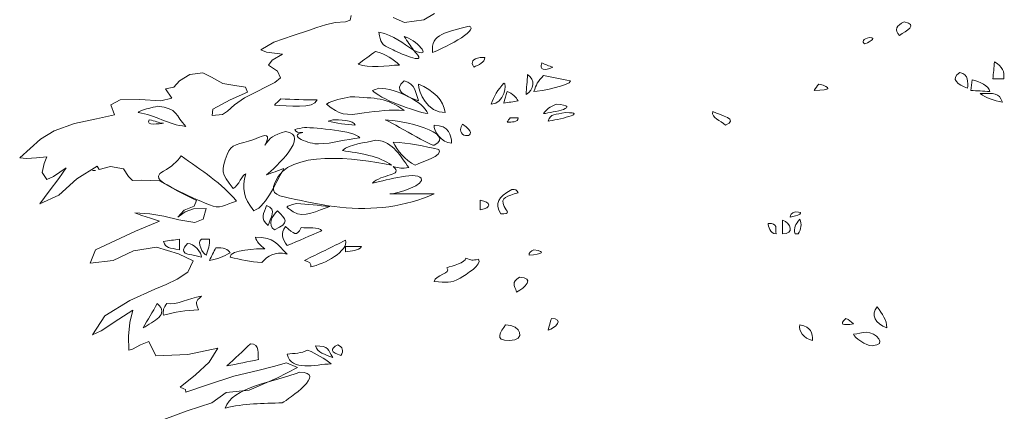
# Model space of a CAD drawing. Header units: metres. Extents: x 92403 to 95147, y 464428 to 465602.
# Tile 324 of 568: x 92435.281 to 92436.361, y 465254.941 to 465255.37. Entities that reach past the tile are written whole.
import ezdxf

# ---------------------------------------------------------------- set-up
doc = ezdxf.new("R2010")
doc.units = ezdxf.units.M
doc.layers.get('0').update_dxf_attribs({"linetype": 'CONTINUOUS'})
doc.layers.add('X-XX-AL-AANKLEDING-S', color=250, linetype='CONTINUOUS', lineweight=9)

# ---------------------------------------------------------------- blocks, each defined once
blk = doc.blocks.new('meerstammige boom')
at = {"color": 0, "lineweight": 0, "transparency": 33554559}
for points in [[(-2.2996, 6.4038), (-2.2571, 6.4277), (-2.212, 6.4491), (-2.186, 6.4775), (-2.1436, 6.484), (-2.0929, 6.5167), (-2.0551, 6.5463), (-2.0754, 6.5591), (-2.0995, 6.5492), (-2.1254, 6.5386), (-2.1717, 6.5228), (-2.2181, 6.4993), (-2.2597, 6.4788), (-2.2603, 6.4858), (-2.263, 6.4881), (-2.2697, 6.492), (-2.242, 6.5263), (-2.2169, 6.5612), (-2.201, 6.5991), (-2.2561, 6.5818), (-2.3145, 6.5777), (-2.3272, 6.617), (-2.3426, 6.6087), (-2.3571, 6.5966), (-2.3639, 6.5936), (-2.3644, 6.6316), (-2.3617, 6.6692), (-2.3562, 6.7031), (-2.3821, 6.679), (-2.4142, 6.6463), (-2.4303, 6.6358), (-2.4078, 6.6876), (-2.3619, 6.7301), (-2.3164, 6.7605), (-2.2956, 6.774), (-2.2756, 6.7887), (-2.2556, 6.8075), (-2.2461, 6.8387), (-2.2732, 6.8582), (-2.313, 6.8757), (-2.3552, 6.8658), (-2.3924, 6.8392), (-2.4342, 6.8321), (-2.4249, 6.8691), (-2.3518, 6.9195), (-2.3075, 6.9477), (-2.3239, 6.9554), (-2.3403, 6.9631), (-2.3525, 6.9702), (-2.3255, 6.9675), (-2.2998, 6.9609), (-2.2725, 6.9512), (-2.2428, 6.9433), (-2.2276, 6.9531), (-2.2223, 6.9818), (-2.2458, 6.9808), (-2.2609, 6.9733), (-2.274, 6.9585), (-2.2626, 6.9772), (-2.2446, 6.9887), (-2.2403, 7.0037), (-2.2741, 7.03), (-2.3076, 7.0575), (-2.3406, 7.0601), (-2.3572, 7.0587), (-2.3645, 7.07), (-2.3733, 7.0909), (-2.3973, 7.0972), (-2.4181, 7.0892), (-2.4214, 7.0981), (-2.4589, 7.0633), (-2.492, 7.0187), (-2.5267, 6.9946), (-2.5093, 7.0294), (-2.4919, 7.0641), (-2.4781, 7.0931), (-2.4897, 7.0815), (-2.5013, 7.0699), (-2.5138, 7.0613), (-2.5222, 7.0806), (-2.5183, 7.1058), (-2.5139, 7.1233), (-2.5323, 7.1213), (-2.5506, 7.1193), (-2.5633, 7.1208), (-2.5439, 7.1462), (-2.5255, 7.1721), (-2.5006, 7.1953), (-2.4634, 7.2153), (-2.4228, 7.2276), (-2.39, 7.2386), (-2.3964, 7.2662), (-2.3798, 7.2796), (-2.3438, 7.2807), (-2.3051, 7.277), (-2.285, 7.2844), (-2.2968, 7.3104), (-2.2817, 7.315), (-2.2714, 7.3317), (-2.2521, 7.3491), (-2.2283, 7.3542), (-2.2126, 7.3419), (-2.1917, 7.3249), (-2.1701, 7.3194), (-2.1507, 7.3143), (-2.147, 7.3007), (-2.1782, 7.28), (-2.2101, 7.2542), (-2.2115, 7.2367), (-2.1926, 7.2402), (-2.1833, 7.2487), (-2.1703, 7.2667), (-2.1521, 7.2852), (-2.1316, 7.3013), (-2.1117, 7.3161), (-2.0969, 7.3274), (-2.0867, 7.3406), (-2.0917, 7.3587), (-2.1087, 7.3753), (-2.1015, 7.3886), (-2.0828, 7.4047), (-2.0973, 7.4076), (-2.1118, 7.4104), (-2.1223, 7.417), (-2.0989, 7.4383), (-2.063, 7.4561), (-2.0353, 7.47), (-2.0201, 7.4784), (-2.0043, 7.4859), (-1.9868, 7.4919), (-1.9675, 7.4937), (-1.9592, 7.4983), (-1.9575, 7.5109)], [(-1.8807, 7.5054), (-1.8598, 7.492), (-1.8246, 7.4993), (-1.8047, 7.5169)]]:
    blk.add_lwpolyline(points, dxfattribs=at)
for points, knots in [([(-0.946, 7.4939), (-0.9599, 7.4835), (-0.9652, 7.4716), (-0.9546, 7.4563), (-0.9423, 7.4701), (-0.92, 7.4848), (-0.946, 7.4939)], [0, 0, 0, 0, 1, 1, 1, 2, 2, 2, 2]), ([(-1.7417, 7.4823), (-1.781, 7.466), (-1.8133, 7.4611), (-1.8083, 7.4099), (-1.7954, 7.4156), (-1.7205, 7.4719), (-1.7417, 7.4823)], [0, 0, 0, 0, 1, 1, 1, 2, 2, 2, 2]), ([(-1.9067, 7.465), (-1.9021, 7.4373), (-1.9054, 7.4333), (-1.8806, 7.4167), (-1.8649, 7.4062), (-1.8122, 7.3692), (-1.843, 7.4158), (-1.8038, 7.3896), (-1.8408, 7.4478), (-1.8603, 7.4534), (-1.8546, 7.4408), (-1.8489, 7.4282), (-1.843, 7.4158), (-1.8649, 7.4352), (-1.8764, 7.4569), (-1.9067, 7.465)], [0, 0, 0, 0, 1, 1, 1, 2, 2, 2, 3, 3, 3, 4, 4, 4, 5, 5, 5, 5]), ([(-1.0096, 7.4505), (-1.0214, 7.446), (-1.0242, 7.4403), (-1.0182, 7.4331), (-1.0158, 7.4349), (-0.9925, 7.4505), (-1.0096, 7.4505)], [0, 0, 0, 0, 1, 1, 1, 2, 2, 2, 2]), ([(-1.9125, 7.4128), (-1.923, 7.4012), (-1.9336, 7.3897), (-1.9443, 7.3781), (-1.9257, 7.3656), (-1.8911, 7.3743), (-1.8691, 7.3753), (-1.8799, 7.3925), (-1.8941, 7.4043), (-1.9125, 7.4128)], [0, 0, 0, 0, 1, 1, 1, 2, 2, 2, 3, 3, 3, 3]), ([(-1.7214, 7.3956), (-1.7352, 7.3929), (-1.7391, 7.3843), (-1.7331, 7.3695), (-1.7244, 7.376), (-1.7128, 7.3827), (-1.7128, 7.3956), (-1.7157, 7.3956), (-1.7186, 7.3956), (-1.7214, 7.3956)], [0, 0, 0, 0, 1, 1, 1, 2, 2, 2, 3, 3, 3, 3]), ([(-0.7839, 7.3376), (-0.7771, 7.3376), (-0.7704, 7.3376), (-0.7637, 7.3376), (-0.763, 7.3563), (-0.7656, 7.3719), (-0.781, 7.3839), (-0.7819, 7.3685), (-0.783, 7.353), (-0.7839, 7.3376)], [0, 0, 0, 0, 1, 1, 1, 2, 2, 2, 3, 3, 3, 3]), ([(-1.6086, 7.381), (-1.6136, 7.3614), (-1.6034, 7.3582), (-1.5884, 7.3695), (-1.5954, 7.3729), (-1.6021, 7.3767), (-1.6086, 7.381)], [0, 0, 0, 0, 1, 1, 1, 2, 2, 2, 2]), ([(-1.6347, 7.3492), (-1.6356, 7.3309), (-1.6366, 7.3125), (-1.6375, 7.2942), (-1.6229, 7.3081), (-1.6198, 7.3351), (-1.6347, 7.3492)], [0, 0, 0, 0, 1, 1, 1, 2, 2, 2, 2]), ([(-1.6056, 7.3464), (-1.6167, 7.3299), (-1.619, 7.3215), (-1.6231, 7.3029), (-1.6126, 7.3029), (-1.5565, 7.3191), (-1.5565, 7.3318), (-1.5729, 7.3367), (-1.5893, 7.3415), (-1.6056, 7.3464)], [0, 0, 0, 0, 1, 1, 1, 2, 2, 2, 3, 3, 3, 3]), ([(-0.8446, 7.3549), (-0.8627, 7.3371), (-0.8476, 7.3219), (-0.8302, 7.3116), (-0.8297, 7.3272), (-0.8276, 7.3495), (-0.8446, 7.3549)], [0, 0, 0, 0, 1, 1, 1, 2, 2, 2, 2]), ([(-1.8603, 7.3318), (-1.882, 7.3059), (-1.8603, 7.2925), (-1.8344, 7.277), (-1.8376, 7.2937), (-1.8403, 7.3254), (-1.8603, 7.3318)], [0, 0, 0, 0, 1, 1, 1, 2, 2, 2, 2]), ([(-0.8216, 7.3348), (-0.8224, 7.3251), (-0.8235, 7.3154), (-0.8245, 7.3057), (-0.8129, 7.3048), (-0.8013, 7.3038), (-0.7897, 7.3029), (-0.7897, 7.3184), (-0.8092, 7.3299), (-0.8216, 7.3348)], [0, 0, 0, 0, 1, 1, 1, 2, 2, 2, 3, 3, 3, 3]), ([(-1.9067, 7.3116), (-1.9105, 7.3097), (-1.9144, 7.3078), (-1.9183, 7.3057), (-1.9072, 7.2844), (-1.8412, 7.2475), (-1.817, 7.2421), (-1.8252, 7.275), (-1.8748, 7.3116), (-1.9067, 7.3116)], [0, 0, 0, 0, 1, 1, 1, 2, 2, 2, 3, 3, 3, 3]), ([(-1.8344, 7.3232), (-1.8346, 7.2991), (-1.8175, 7.245), (-1.7851, 7.245), (-1.7882, 7.2786), (-1.8059, 7.3054), (-1.8344, 7.3232)], [0, 0, 0, 0, 1, 1, 1, 2, 2, 2, 2]), ([(-1.6781, 7.326), (-1.6888, 7.308), (-1.6964, 7.2886), (-1.7012, 7.2681), (-1.6768, 7.2681), (-1.6723, 7.326), (-1.6781, 7.326)], [0, 0, 0, 0, 1, 1, 1, 2, 2, 2, 2]), ([(-1.1021, 7.3232), (-1.1051, 7.3173), (-1.1079, 7.3116), (-1.1108, 7.3057), (-1.0782, 7.3057), (-1.0791, 7.3148), (-1.1021, 7.3232)], [0, 0, 0, 0, 1, 1, 1, 2, 2, 2, 2]), ([(-1.6723, 7.3029), (-1.6742, 7.2923), (-1.6761, 7.2816), (-1.6781, 7.2711), (-1.6694, 7.273), (-1.6607, 7.2749), (-1.652, 7.277), (-1.6555, 7.2875), (-1.6622, 7.2971), (-1.6723, 7.3029)], [0, 0, 0, 0, 1, 1, 1, 2, 2, 2, 3, 3, 3, 3]), ([(-0.8071, 7.2971), (-0.7963, 7.2854), (-0.7821, 7.2774), (-0.7666, 7.2739), (-0.7734, 7.3009), (-0.781, 7.2971), (-0.8071, 7.2971)], [0, 0, 0, 0, 1, 1, 1, 2, 2, 2, 2]), ([(-2.0861, 7.2826), (-2.0899, 7.2768), (-2.0938, 7.2711), (-2.0977, 7.2652), (-2.0734, 7.2652), (-2.0247, 7.2529), (-2.0196, 7.2798), (-2.0417, 7.2798), (-2.0639, 7.2815), (-2.0861, 7.2826)], [0, 0, 0, 0, 1, 1, 1, 2, 2, 2, 3, 3, 3, 3]), ([(-1.9588, 7.2885), (-1.9735, 7.2823), (-1.9905, 7.2805), (-2.0022, 7.2681), (-1.9776, 7.2389), (-1.9689, 7.2356), (-1.9332, 7.244), (-1.9091, 7.2496), (-1.8852, 7.2532), (-1.8603, 7.2508), (-1.8926, 7.2863), (-1.9116, 7.2844), (-1.9588, 7.2885)], [0, 0, 0, 0, 1, 1, 1, 2, 2, 2, 3, 3, 3, 4, 4, 4, 4]), ([(-2.3118, 7.2623), (-2.3173, 7.26), (-2.3466, 7.2514), (-2.3466, 7.245), (-2.3145, 7.2386), (-2.293, 7.2116), (-2.2597, 7.2073), (-2.2789, 7.2359), (-2.2725, 7.2574), (-2.3118, 7.2623)], [0, 0, 0, 0, 1, 1, 1, 2, 2, 2, 3, 3, 3, 3]), ([(-1.5826, 7.2681), (-1.593, 7.2619), (-1.6007, 7.2532), (-1.6056, 7.2421), (-1.5884, 7.2456), (-1.5336, 7.2614), (-1.5826, 7.2681)], [0, 0, 0, 0, 1, 1, 1, 2, 2, 2, 2]), ([(-1.5653, 7.245), (-1.5843, 7.2392), (-1.5928, 7.2426), (-1.597, 7.2219), (-1.5832, 7.2237), (-1.5209, 7.245), (-1.5653, 7.245)], [0, 0, 0, 0, 1, 1, 1, 2, 2, 2, 2]), ([(-1.2961, 7.2479), (-1.299, 7.2304), (-1.2821, 7.2236), (-1.2729, 7.2103), (-1.2477, 7.2269), (-1.2801, 7.2367), (-1.2961, 7.2479)], [0, 0, 0, 0, 1, 1, 1, 2, 2, 2, 2]), ([(-2.3263, 7.2247), (-2.3346, 7.2075), (-2.3073, 7.215), (-2.3002, 7.216), (-2.3101, 7.216), (-2.3154, 7.2232), (-2.3263, 7.2247)], [0, 0, 0, 0, 1, 1, 1, 2, 2, 2, 2]), ([(-1.9905, 7.2247), (-1.9936, 7.2237), (-1.9964, 7.2229), (-1.9993, 7.2219), (-1.9846, 7.2146), (-1.966, 7.2134), (-1.9501, 7.2103), (-1.9501, 7.2259), (-1.9819, 7.225), (-1.9905, 7.2247)], [0, 0, 0, 0, 1, 1, 1, 2, 2, 2, 3, 3, 3, 3]), ([(-1.895, 7.2247), (-1.8934, 7.2282), (-1.8154, 7.1553), (-1.8053, 7.1553), (-1.7625, 7.1896), (-1.8667, 7.2254), (-1.895, 7.2247)], [0, 0, 0, 0, 1, 1, 1, 2, 2, 2, 2]), ([(-1.6664, 7.2306), (-1.6684, 7.2266), (-1.6703, 7.2229), (-1.6723, 7.219), (-1.6639, 7.219), (-1.652, 7.2179), (-1.652, 7.2306), (-1.6568, 7.2306), (-1.6617, 7.2306), (-1.6664, 7.2306)], [0, 0, 0, 0, 1, 1, 1, 2, 2, 2, 3, 3, 3, 3]), ([(-2.0427, 7.2045), (-2.0485, 7.2026), (-2.0543, 7.2007), (-2.06, 7.1987), (-2.0584, 7.1918), (-2.0536, 7.1889), (-2.0456, 7.1901), (-2.0762, 7.1822), (-2.0325, 7.1582), (-2.0168, 7.1589), (-1.9909, 7.1601), (-1.9669, 7.1718), (-1.9414, 7.1755), (-1.9513, 7.196), (-2.0216, 7.2024), (-2.0427, 7.2045)], [0, 0, 0, 0, 1, 1, 1, 2, 2, 2, 3, 3, 3, 4, 4, 4, 5, 5, 5, 5]), ([(-1.8053, 7.2103), (-1.8072, 7.1951), (-1.7918, 7.1612), (-1.7736, 7.1612), (-1.7736, 7.1816), (-1.779, 7.2103), (-1.8053, 7.2103)], [0, 0, 0, 0, 1, 1, 1, 2, 2, 2, 2]), ([(-2.0774, 7.1929), (-2.1007, 7.1825), (-2.1046, 7.1786), (-2.115, 7.1553), (-2.1042, 7.1847), (-2.1109, 7.1899), (-2.1352, 7.1708), (-2.1631, 7.158), (-2.1767, 7.1594), (-2.1841, 7.1303), (-2.1952, 7.0861), (-2.1952, 7.079), (-2.1729, 7.0367), (-2.1631, 7.0431), (-2.1561, 7.0771), (-2.1497, 7.0771), (-2.158, 7.0383), (-2.1539, 7.0108), (-2.1352, 6.9759), (-2.1109, 6.9884), (-2.0915, 7.0658), (-2.0803, 7.0916), (-2.0908, 7.0858), (-2.1016, 7.0801), (-2.1121, 7.0743), (-2.0961, 7.0944), (-2.0302, 7.1832), (-2.0774, 7.1929)], [0, 0, 0, 0, 1, 1, 1, 2, 2, 2, 3, 3, 3, 4, 4, 4, 5, 5, 5, 6, 6, 6, 7, 7, 7, 8, 8, 8, 9, 9, 9, 9]), ([(-1.9125, 7.1698), (-1.932, 7.161), (-1.9596, 7.1598), (-1.9733, 7.1409), (-1.9424, 7.1341), (-1.9047, 7.1261), (-1.8835, 7.1004), (-1.9487, 7.1208), (-2.0722, 7.1451), (-2.0965, 7.0545), (-2.1065, 7.0172), (-2.091, 7.018), (-2.0584, 7.007), (-2.0321, 6.998), (-2.0055, 6.9902), (-1.9782, 6.9858), (-1.9167, 6.9756), (-1.8572, 6.9872), (-1.8053, 7.0223), (-1.8324, 7.0223), (-1.8594, 7.0223), (-1.8864, 7.0223), (-1.8712, 7.0223), (-1.8201, 7.0485), (-1.8291, 7.0651), (-1.8401, 7.0854), (-1.9033, 7.0555), (-1.9183, 7.0512), (-1.9036, 7.0774), (-1.8592, 7.0704), (-1.8806, 7.0974), (-1.8678, 7.0924), (-1.8653, 7.0907), (-1.8517, 7.0946), (-1.8677, 7.1233), (-1.8786, 7.1649), (-1.9125, 7.1698)], [0, 0, 0, 0, 1, 1, 1, 2, 2, 2, 3, 3, 3, 4, 4, 4, 5, 5, 5, 6, 6, 6, 7, 7, 7, 8, 8, 8, 9, 9, 9, 10, 10, 10, 11, 11, 11, 12, 12, 12, 12]), ([(-1.8806, 7.164), (-1.8732, 7.1411), (-1.8594, 7.1155), (-1.84, 7.1004), (-1.8298, 7.1108), (-1.7873, 7.1252), (-1.7967, 7.1437), (-1.8244, 7.1525), (-1.8513, 7.1623), (-1.8806, 7.164)], [0, 0, 0, 0, 1, 1, 1, 2, 2, 2, 3, 3, 3, 3]), ([(-2.2683, 7.1264), (-2.2755, 7.1099), (-2.2865, 7.0958), (-2.3002, 7.0845), (-2.3237, 7.0655), (-2.2986, 7.051), (-2.2784, 7.0345), (-2.2589, 7.0186), (-2.2373, 7.0056), (-2.2163, 6.9917), (-2.1982, 6.9795), (-2.188, 6.9924), (-2.1671, 7.002), (-2.1925, 7.0499), (-2.2316, 7.0872), (-2.2683, 7.1264)], [0, 0, 0, 0, 1, 1, 1, 2, 2, 2, 3, 3, 3, 4, 4, 4, 5, 5, 5, 5]), ([(-2.4304, 7.0858), (-2.4285, 7.0858), (-2.4266, 7.0858), (-2.4246, 7.0858), (-2.4266, 7.0858), (-2.4285, 7.0858), (-2.4304, 7.0858)], [0, 0, 0, 0, 1, 1, 1, 2, 2, 2, 2]), ([(-1.6636, 7.0338), (-1.6895, 7.0133), (-1.6948, 6.9967), (-1.6839, 6.9672), (-1.6646, 6.9672), (-1.6726, 6.9733), (-1.6773, 6.9876), (-1.6857, 7.0131), (-1.6721, 7.0161), (-1.652, 7.0251), (-1.6534, 7.0325), (-1.6573, 7.0353), (-1.6636, 7.0338)], [0, 0, 0, 0, 1, 1, 1, 2, 2, 2, 3, 3, 3, 4, 4, 4, 4]), ([(-1.7214, 7.0049), (-1.7214, 6.9961), (-1.7214, 6.9875), (-1.7214, 6.9787), (-1.6998, 6.9832), (-1.7012, 6.9999), (-1.7214, 7.0049)], [0, 0, 0, 0, 1, 1, 1, 2, 2, 2, 2]), ([(-2.1121, 6.9904), (-2.1172, 6.9673), (-2.1248, 6.956), (-2.1092, 6.9354), (-2.1057, 6.9555), (-2.091, 6.9799), (-2.1121, 6.9904)], [0, 0, 0, 0, 1, 1, 1, 2, 2, 2, 2]), ([(-2.0572, 6.9961), (-2.0792, 6.9851), (-2.0793, 6.9893), (-2.063, 6.9729), (-2.0434, 6.9536), (-2.0191, 6.9767), (-1.9964, 6.9875), (-2.0166, 6.9904), (-2.0369, 6.9933), (-2.0572, 6.9961)], [0, 0, 0, 0, 1, 1, 1, 2, 2, 2, 3, 3, 3, 3]), ([(-2.0919, 6.9759), (-2.1016, 6.9627), (-2.1106, 6.937), (-2.0977, 6.9238), (-2.0689, 6.9432), (-2.0759, 6.9522), (-2.0919, 6.9759)], [0, 0, 0, 0, 1, 1, 1, 2, 2, 2, 2]), ([(-1.1457, 6.9729), (-1.152, 6.9693), (-1.1549, 6.9645), (-1.1543, 6.9585), (-1.1423, 6.9606), (-1.1233, 6.9729), (-1.1457, 6.9729)], [0, 0, 0, 0, 1, 1, 1, 2, 2, 2, 2]), ([(-1.1688, 6.9498), (-1.1688, 6.9374), (-1.1688, 6.9248), (-1.1688, 6.9123), (-1.1459, 6.9123), (-1.1532, 6.9423), (-1.1688, 6.9498)], [0, 0, 0, 0, 1, 1, 1, 2, 2, 2, 2]), ([(-1.137, 6.9529), (-1.1448, 6.9388), (-1.1487, 6.9286), (-1.1457, 6.9123), (-1.1437, 6.9123), (-1.1418, 6.9123), (-1.1399, 6.9123), (-1.1342, 6.9254), (-1.1332, 6.9389), (-1.137, 6.9529)], [0, 0, 0, 0, 1, 1, 1, 2, 2, 2, 3, 3, 3, 3]), ([(-2.0774, 6.9324), (-2.0869, 6.9129), (-2.083, 6.8993), (-2.0745, 6.8804), (-2.0533, 6.894), (-2.0321, 6.9074), (-2.0108, 6.921), (-2.0165, 6.9324), (-2.037, 6.9286), (-2.0485, 6.9296), (-2.0575, 6.9025), (-2.0611, 6.9129), (-2.0774, 6.9324)], [0, 0, 0, 0, 1, 1, 1, 2, 2, 2, 3, 3, 3, 4, 4, 4, 4]), ([(-1.1948, 6.9412), (-1.1943, 6.934), (-1.1923, 6.9123), (-1.1804, 6.9123), (-1.182, 6.9286), (-1.1758, 6.9412), (-1.1948, 6.9412)], [0, 0, 0, 0, 1, 1, 1, 2, 2, 2, 2]), ([(-2.2713, 6.8978), (-2.2809, 6.8958), (-2.2906, 6.8938), (-2.3002, 6.8919), (-2.2961, 6.8719), (-2.2896, 6.875), (-2.2713, 6.8688), (-2.2713, 6.8785), (-2.2713, 6.8881), (-2.2713, 6.8978)], [0, 0, 0, 0, 1, 1, 1, 2, 2, 2, 3, 3, 3, 3]), ([(-2.2308, 6.8978), (-2.2409, 6.8926), (-2.2278, 6.8543), (-2.222, 6.8543), (-2.2194, 6.8691), (-2.2153, 6.8827), (-2.2163, 6.8978), (-2.2211, 6.8978), (-2.2259, 6.8978), (-2.2308, 6.8978)], [0, 0, 0, 0, 1, 1, 1, 2, 2, 2, 3, 3, 3, 3]), ([(-2.1324, 6.9035), (-2.1299, 6.8912), (-2.1242, 6.8806), (-2.115, 6.8716), (-2.1282, 6.8719), (-2.1787, 6.8697), (-2.1787, 6.8486), (-2.159, 6.8425), (-2.1418, 6.8348), (-2.1208, 6.8341), (-2.1097, 6.8523), (-2.0977, 6.8646), (-2.0745, 6.8573), (-2.0937, 6.8852), (-2.0964, 6.9035), (-2.1324, 6.9035)], [0, 0, 0, 0, 1, 1, 1, 2, 2, 2, 3, 3, 3, 4, 4, 4, 5, 5, 5, 5]), ([(-2.2568, 6.8862), (-2.2743, 6.8556), (-2.2582, 6.8596), (-2.2308, 6.8486), (-2.2308, 6.8613), (-2.2437, 6.8862), (-2.2568, 6.8862)], [0, 0, 0, 0, 1, 1, 1, 2, 2, 2, 2]), ([(-1.9675, 6.8949), (-1.9925, 6.8765), (-2.0175, 6.8582), (-2.0427, 6.8399), (-2.0335, 6.8362), (-2.0298, 6.8305), (-2.0311, 6.8224), (-2.0069, 6.8289), (-1.9614, 6.8658), (-1.9675, 6.8949)], [0, 0, 0, 0, 1, 1, 1, 2, 2, 2, 3, 3, 3, 3]), ([(-1.9675, 6.8775), (-1.9675, 6.8727), (-1.9675, 6.8679), (-1.9675, 6.863), (-1.9561, 6.8658), (-1.9445, 6.8655), (-1.9386, 6.8775), (-1.9481, 6.8775), (-1.9578, 6.8775), (-1.9675, 6.8775)], [0, 0, 0, 0, 1, 1, 1, 2, 2, 2, 3, 3, 3, 3]), ([(-2.2047, 6.8746), (-2.2086, 6.863), (-2.2124, 6.8514), (-2.2163, 6.8399), (-2.201, 6.843), (-2.1908, 6.8512), (-2.1787, 6.8601), (-2.1823, 6.8706), (-2.1909, 6.8754), (-2.2047, 6.8746)], [0, 0, 0, 0, 1, 1, 1, 2, 2, 2, 3, 3, 3, 3]), ([(-1.6231, 6.8688), (-1.6294, 6.8653), (-1.6323, 6.8603), (-1.6317, 6.8543), (-1.6088, 6.8571), (-1.5988, 6.8626), (-1.6231, 6.8688)], [0, 0, 0, 0, 1, 1, 1, 2, 2, 2, 2]), ([(-1.7475, 6.8457), (-1.7475, 6.8334), (-1.7726, 6.8253), (-1.7822, 6.8196), (-1.7718, 6.8039), (-1.8053, 6.7999), (-1.8053, 6.782), (-1.783, 6.7801), (-1.7759, 6.7754), (-1.7579, 6.7914), (-1.7473, 6.801), (-1.717, 6.8281), (-1.7244, 6.8429), (-1.737, 6.8388), (-1.736, 6.8406), (-1.7475, 6.8457)], [0, 0, 0, 0, 1, 1, 1, 2, 2, 2, 3, 3, 3, 4, 4, 4, 5, 5, 5, 5]), ([(-1.6492, 6.7936), (-1.6648, 6.7779), (-1.659, 6.7736), (-1.6549, 6.753), (-1.6398, 6.7634), (-1.6207, 6.7936), (-1.6492, 6.7936)], [0, 0, 0, 0, 1, 1, 1, 2, 2, 2, 2]), ([(-2.2366, 6.7038), (-2.241, 6.7264), (-2.2429, 6.7264), (-2.2308, 6.7415), (-2.2562, 6.7365), (-2.2738, 6.7165), (-2.2945, 6.7213), (-2.3, 6.7113), (-2.302, 6.7007), (-2.3002, 6.6895), (-2.2801, 6.6985), (-2.2586, 6.7031), (-2.2366, 6.7038)], [0, 0, 0, 0, 1, 1, 1, 2, 2, 2, 3, 3, 3, 4, 4, 4, 4]), ([(-2.3118, 6.7213), (-2.3205, 6.6991), (-2.3291, 6.6769), (-2.3378, 6.6547), (-2.3191, 6.6718), (-2.2887, 6.692), (-2.3118, 6.7213)], [0, 0, 0, 0, 1, 1, 1, 2, 2, 2, 2]), ([(-0.9952, 6.7126), (-1.0076, 6.6899), (-0.9997, 6.6672), (-0.9778, 6.6547), (-0.9778, 6.677), (-0.9863, 6.6922), (-0.9952, 6.7126)], [0, 0, 0, 0, 1, 1, 1, 2, 2, 2, 2]), ([(-1.5912, 6.6807), (-1.5932, 6.6702), (-1.5951, 6.6596), (-1.597, 6.6488), (-1.5836, 6.653), (-1.5673, 6.6807), (-1.5912, 6.6807)], [0, 0, 0, 0, 1, 1, 1, 2, 2, 2, 2]), ([(-1.053, 6.6807), (-1.0646, 6.6648), (-1.0598, 6.66), (-1.0385, 6.6663), (-1.044, 6.6718), (-1.0466, 6.6768), (-1.053, 6.6807)], [0, 0, 0, 0, 1, 1, 1, 2, 2, 2, 2]), ([(-1.6751, 6.6634), (-1.6831, 6.6443), (-1.6978, 6.62), (-1.6679, 6.62), (-1.6366, 6.62), (-1.6469, 6.6634), (-1.6751, 6.6634)], [0, 0, 0, 0, 1, 1, 1, 2, 2, 2, 2]), ([(-1.137, 6.6634), (-1.1399, 6.6474), (-1.1295, 6.6257), (-1.1138, 6.62), (-1.1138, 6.6402), (-1.1154, 6.6579), (-1.137, 6.6634)], [0, 0, 0, 0, 1, 1, 1, 2, 2, 2, 2]), ([(-1.0154, 6.6431), (-1.0232, 6.6412), (-1.0308, 6.6393), (-1.0385, 6.6374), (-1.0385, 6.6289), (-1.0151, 6.605), (-1.0049, 6.6057), (-0.9747, 6.6076), (-0.9981, 6.6431), (-1.0154, 6.6431)], [0, 0, 0, 0, 1, 1, 1, 2, 2, 2, 3, 3, 3, 3]), ([(-2.1411, 6.6113), (-2.1555, 6.591), (-2.17, 6.5708), (-2.1844, 6.5505), (-2.1652, 6.5562), (-2.1458, 6.5621), (-2.1266, 6.5678), (-2.1285, 6.5817), (-2.1236, 6.6113), (-2.1411, 6.6113)], [0, 0, 0, 0, 1, 1, 1, 2, 2, 2, 3, 3, 3, 3]), ([(-1.9819, 6.6085), (-1.9967, 6.5974), (-1.9944, 6.5874), (-1.9761, 6.5794), (-1.9706, 6.5921), (-1.9726, 6.6018), (-1.9819, 6.6085)], [0, 0, 0, 0, 1, 1, 1, 2, 2, 2, 2]), ([(-2.0369, 6.594), (-2.0484, 6.5843), (-2.0607, 6.5854), (-2.0745, 6.5824), (-2.0658, 6.5344), (-2.0239, 6.5547), (-1.9936, 6.5562), (-2.0071, 6.5722), (-2.0196, 6.5822), (-2.0369, 6.594)], [0, 0, 0, 0, 1, 1, 1, 2, 2, 2, 3, 3, 3, 3]), ([(-2.0225, 6.6055), (-2.0187, 6.5874), (-2.0055, 6.5812), (-1.9905, 6.5737), (-2.0002, 6.5949), (-1.9973, 6.6055), (-2.0225, 6.6055)], [0, 0, 0, 0, 1, 1, 1, 2, 2, 2, 2]), ([(-2.0513, 6.5332), (-2.0945, 6.5082), (-2.1777, 6.491), (-2.1874, 6.4348), (-2.1543, 6.4474), (-2.1181, 6.4479), (-2.0832, 6.4492), (-2.0716, 6.4601), (-1.9998, 6.5332), (-2.0513, 6.5332)], [0, 0, 0, 0, 1, 1, 1, 2, 2, 2, 3, 3, 3, 3])]:
    blk.add_open_spline(points, degree=3, knots=knots, dxfattribs=at)
blk.add_open_spline([(-1.7534, 7.2132), (-1.7722, 7.1692), (-1.7133, 7.1734), (-1.7534, 7.2132)], degree=3, dxfattribs=at)

msp = doc.modelspace()

# ---------------------------------------------------------------- block references
at = {"layer": 'X-XX-AL-AANKLEDING-S', "color": 251, "true_color": 0x636466, "xscale": 0.6, "yscale": 0.4, "zscale": 0.5}
msp.add_blockref('meerstammige boom', (92436.819146, 465252.370395), dxfattribs=at)

doc.saveas('drawing.dxf')
